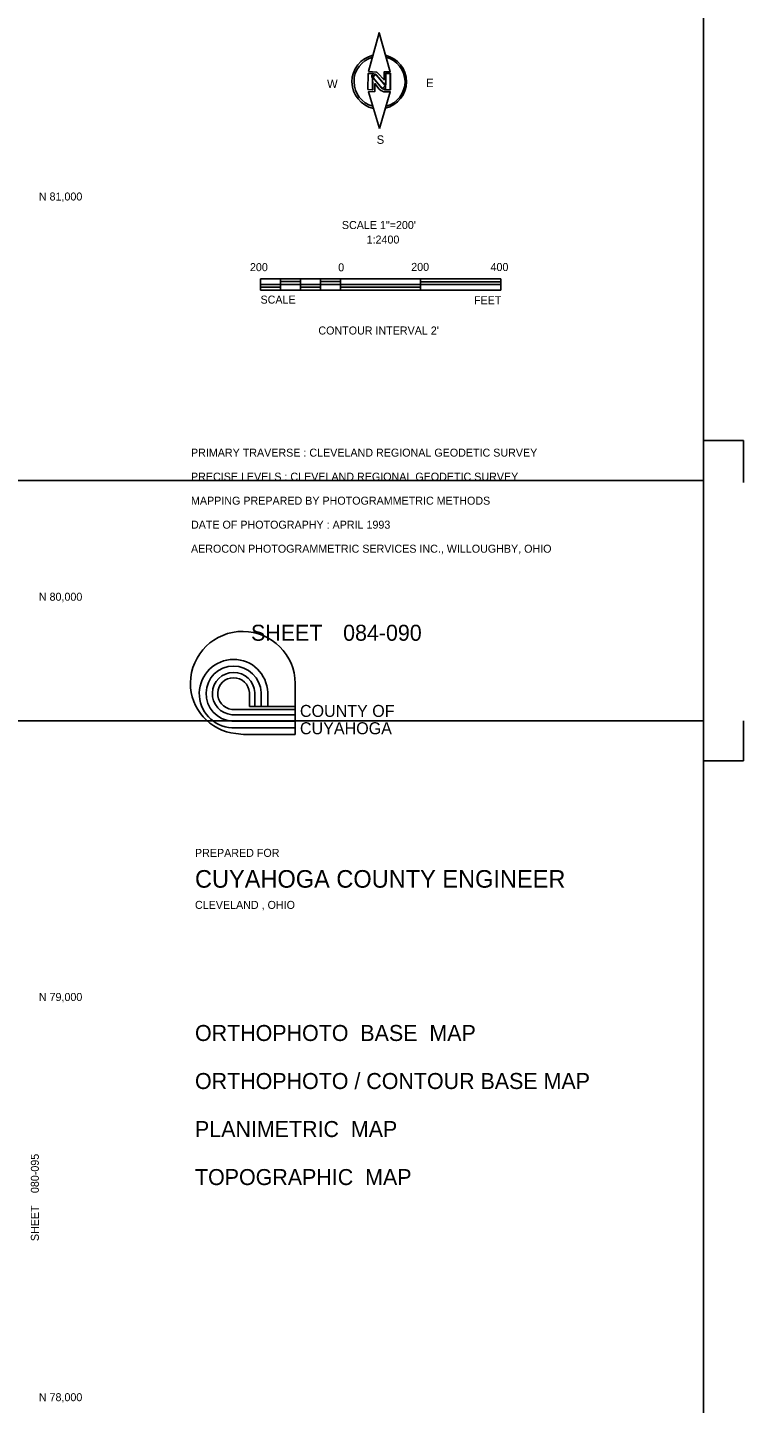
# Model space of a CAD drawing. Extents: x 79600 to 91800, y 75600 to 84400.
# Drawn here: x 90012 to 91800, y 77994 to 81432 of the extents above; entities that cross this region are included whole.
import ezdxf

# ---------------------------------------------------------------- set-up
doc = ezdxf.new("R2010")
doc.units = 0
for name, color, linetype in [('080-090$0$GRID', 7, 'Continuous'), ('080-090$0$TI_BORDER', 7, 'Continuous'), ('080-090$0$TI_CCLOGO', 7, 'Continuous'), ('080-090$0$TI_ORTHO_BM', 7, 'Continuous'), ('080-090$0$TI_ORTHO_CBM', 7, 'Continuous'), ('080-090$0$TI_PLAN', 7, 'Continuous'), ('080-090$0$TI_SHEET', 7, 'Continuous'), ('080-090$0$TI_TOPO', 7, 'Continuous'), ('084-090$0$GRID', 7, 'Continuous'), ('084-090$0$TI_BORDER', 7, 'Continuous'), ('084-090$0$TI_CON_IN', 7, 'Continuous'), ('084-090$0$TI_NORTHA', 7, 'Continuous'), ('084-090$0$TI_SCLBAR', 7, 'Continuous'), ('084-090$0$TI_SHEET', 7, 'Continuous'), ('084-090$0$TI_TITLE', 7, 'Continuous')]:
    doc.layers.add(name, color=color, linetype=linetype)

msp = doc.modelspace()

# ---------------------------------------------------------------- linework, layer by layer
at = {"layer": '080-090$0$TI_BORDER'}
msp.add_lwpolyline([(84700, 80300), (91700, 80300), (91700, 75700), (84700, 75700)], close=True, dxfattribs=at)
at = {"layer": '080-090$0$TI_CCLOGO'}
for p, q in [((90565.8, 79735.9), (90565.8, 79770.3)), ((90579.1, 79735.9), (90579.1, 79770.3)), ((90595, 79735.9), (90595, 79770.3)), ((90611.8, 79735.9), (90611.8, 79770.3)), ((90522.2, 79728.6), (90680.2, 79728.6)), ((90679.6, 79735.9), (90565.8, 79735.9)), ((90522.2, 79715.2), (90680.2, 79715.2)), ((90522.2, 79699.3), (90680.2, 79699.3)), ((90522.2, 79682.5), (90680.2, 79682.5))]:
    msp.add_line(p, q, dxfattribs=at)
msp.add_lwpolyline([(90531.8, 79667.9), (90551.5, 79665.9), (90680.2, 79665.9), (90680.2, 79793.4)], dxfattribs=at)
for centre, radius, start, end in [((90549.4, 79792.5), 130.9, 0.3855, 178.9908), ((90526.3, 79768), 85.5, 1.5769, 267.2612), ((90526.3, 79768), 68.8, 1.9607, 266.5942), ((90545.5, 79794.2), 127, 179.7298, 263.8088), ((90526.3, 79768), 52.9, 2.5492, 265.5708), ((90526.3, 79768), 39.6, 3.4074, 264.0765)]:
    msp.add_arc(centre, radius, start, end, dxfattribs=at)
at = {"layer": '080-090$0$TI_SHEET'}
msp.add_lwpolyline([(91700, 80400), (91800, 80400), (91800, 80295.5)], dxfattribs=at)
at = {"layer": '084-090$0$TI_BORDER'}
msp.add_lwpolyline([(84700, 84300), (91700, 84300), (91700, 79700), (84700, 79700)], close=True, dxfattribs=at)
at = {"layer": '084-090$0$TI_NORTHA'}
for p, q in [((90873.2, 81308.3), (90873.1, 81305.6)), ((90883.3, 81313.4), (90905, 81287.4)), ((90875, 81306.5), (90896.7, 81280.5)), ((90905, 81287.4), (90906.3, 81289.5))]:
    msp.add_line(p, q, dxfattribs=at)
for points in [[(90863.3, 81322.4), (90889.9, 81419.2), (90917.1, 81321.9), (90902.9, 81321.8), (90902.3, 81301.1), (90886.9, 81317.9), (90884, 81320.6), (90883.1, 81320.9), (90863.3, 81322.4)], [(90861.5, 81277.1), (90862.4, 81317.3), (90873.3, 81317.1)], [(90875, 81306.5), (90874.3, 81307.6), (90873.2, 81308.3), (90873.2, 81308.3)], [(90906.3, 81289.5), (90906.4, 81317.5), (90917.9, 81317.6), (90917.9, 81276.6), (90908.1, 81276.4)], [(90861.5, 81277.1), (90873.6, 81276.4), (90873.1, 81305.6)], [(90891, 81179.5), (90863.1, 81271.3), (90879.1, 81272.2), (90879.4, 81292), (90889.8, 81278.6), (90894.2, 81274.6), (90898.3, 81272.8), (90902.1, 81271.9), (90917.8, 81271.6), (90891, 81179.5)], [(90896.7, 81280.5), (90899.2, 81279.1), (90901.4, 81278), (90904.3, 81276.9), (90908.1, 81276.4)], [(90905, 81287.4), (90905.5, 81287.7), (90905.5, 81287.7)]]:
    msp.add_lwpolyline(points, dxfattribs=at)
for points in [[(90861.7, 81277.4), (90862.9, 81317.5), (90873.3, 81317.4), (90873.9, 81276.6)], [(90871.8, 81307.2), (90871.9, 81313.4), (90876.1, 81312.7), (90876, 81307.6)], [(90873.7, 81317.4), (90874.3, 81307.6), (90881.2, 81315.5)], [(90874.3, 81307.6), (90897.4, 81279.8), (90905.5, 81287.7), (90881.9, 81315.1)], [(90918.1, 81318), (90918, 81276.7), (90906.1, 81276.8), (90906.5, 81317.6)], [(90898.1, 81279.8), (90905.5, 81287.1), (90905.4, 81276.9)]]:
    msp.add_lwpolyline(points, close=True, dxfattribs=at)
for centre, radius, start, end in [((90890, 81296.7), 68.1, 103.1293, 257.8427), ((90890.9, 81296.9), 63.7, 106.1733, 254.6693), ((90890, 81296.7), 68.1, 283.4554, 76.727), ((90890.9, 81296.9), 63.7, 284.8888, 75.4428)]:
    msp.add_arc(centre, radius, start, end, dxfattribs=at)
at = {"layer": '084-090$0$TI_SCLBAR'}
for p, q in [((90593.6, 80804.3), (91193.6, 80804.3)), ((90593.6, 80776.3), (90593.6, 80804.3)), ((90643.6, 80776.3), (90643.6, 80804.3)), ((90643.6, 80797.3), (90693.4, 80797.3)), ((90693.6, 80776.3), (90693.6, 80804.3)), ((90743.5, 80797.3), (90793.3, 80797.3)), ((90743.6, 80776.3), (90743.6, 80804.3)), ((90793.6, 80776.3), (90793.6, 80804.3)), ((90993.5, 80797.1), (91193.2, 80797.1)), ((90993.6, 80776.3), (90993.6, 80804.3)), ((91193.6, 80776.3), (91193.6, 80804.3)), ((90593.6, 80790.3), (91193.6, 80790.3)), ((90593.6, 80783.4), (90643.4, 80783.4)), ((90593.6, 80776.3), (91193.6, 80776.3)), ((90693.7, 80783.4), (90743.5, 80783.4)), ((90793.3, 80783.4), (90993.3, 80783.4))]:
    msp.add_line(p, q, dxfattribs=at)
at = {"layer": '084-090$0$TI_SHEET'}
msp.add_lwpolyline([(91800, 79700), (91800, 79600), (91700, 79600)], dxfattribs=at)

# ---------------------------------------------------------------- texts
at = {"layer": '080-090$0$GRID'}
for s, p in [('N 80,000', (90040, 80000)), ('N 79,000', (90040, 79000)), ('N 78,000', (90040, 78000))]:
    msp.add_text(s, height=20, dxfattribs=at).set_placement(p)
at = {"layer": '080-090$0$TI_CCLOGO'}
for s, height, p in [('COUNTY OF', 30, (90692.2, 79709.7)), ('CUYAHOGA', 30, (90692.2, 79666.4)), ('PREPARED FOR', 20, (90430, 79360)), ('CUYAHOGA COUNTY ENGINEER', 44, (90430, 79283)), ('CLEVELAND , OHIO', 20, (90430, 79230))]:
    msp.add_text(s, height=height, dxfattribs=at).set_placement(p)
at = {"layer": '080-090$0$TI_ORTHO_BM'}
msp.add_text('ORTHOPHOTO  BASE  MAP', height=40, dxfattribs=at).set_placement((90430, 78900))
at = {"layer": '080-090$0$TI_ORTHO_CBM'}
msp.add_text('ORTHOPHOTO / CONTOUR BASE MAP', height=40, dxfattribs=at).set_placement((90430, 78780))
at = {"layer": '080-090$0$TI_PLAN'}
msp.add_text('PLANIMETRIC  MAP', height=40, dxfattribs=at).set_placement((90430, 78660))
at = {"layer": '080-090$0$TI_SHEET'}
for s, p in [('080-095', (90040, 78520)), ('SHEET', (90040, 78400))]:
    msp.add_text(s, height=20, rotation=90, dxfattribs=at).set_placement(p)
at = {"layer": '080-090$0$TI_TOPO'}
msp.add_text('TOPOGRAPHIC  MAP', height=40, dxfattribs=at).set_placement((90430, 78540))
at = {"layer": '084-090$0$GRID'}
for s, p in [('N 81,000', (90040, 81000)), ('N 80,000', (90040, 80000))]:
    msp.add_text(s, height=20, dxfattribs=at).set_placement(p)
at = {"layer": '084-090$0$TI_CON_IN'}
msp.add_text("CONTOUR INTERVAL 2'", height=20, dxfattribs=at).set_placement((90738.2, 80665.2))
at = {"layer": '084-090$0$TI_NORTHA'}
for s, p in [('W', (90759.9, 81281.2)), ('E', (91007.3, 81283.3)), ('S', (90883.8, 81141.6))]:
    msp.add_text(s, height=21, dxfattribs=at).set_placement(p)
at = {"layer": '084-090$0$TI_SCLBAR'}
for s, p in [('SCALE 1"=200\'', (90796.9, 80928.7)), ('1:2400', (90858.7, 80892.4)), ('200', (90567.3, 80823.5)), ('0', (90787.7, 80823.1)), ('200', (90970.1, 80824.1)), ('400', (91168.2, 80823.8)), ('SCALE', (90593.7, 80742.4)), ('FEET', (91126.9, 80740.9))]:
    msp.add_text(s, height=20, dxfattribs=at).set_placement(p)
at = {"layer": '084-090$0$TI_SHEET'}
for s, p in [('SHEET', (90570, 79900)), ('084-090', (90800, 79900))]:
    msp.add_text(s, height=40, dxfattribs=at).set_placement(p)
at = {"layer": '084-090$0$TI_TITLE'}
for s, p in [('PRIMARY TRAVERSE : CLEVELAND REGIONAL GEODETIC SURVEY', (90420, 80360)), ('PRECISE LEVELS : CLEVELAND REGIONAL GEODETIC SURVEY', (90420, 80300)), ('MAPPING PREPARED BY PHOTOGRAMMETRIC METHODS', (90420, 80240)), ('DATE OF PHOTOGRAPHY : APRIL 1993', (90420, 80180)), ('AEROCON PHOTOGRAMMETRIC SERVICES INC., WILLOUGHBY, OHIO', (90420, 80120))]:
    msp.add_text(s, height=20, dxfattribs=at).set_placement(p)

doc.saveas('drawing.dxf')
